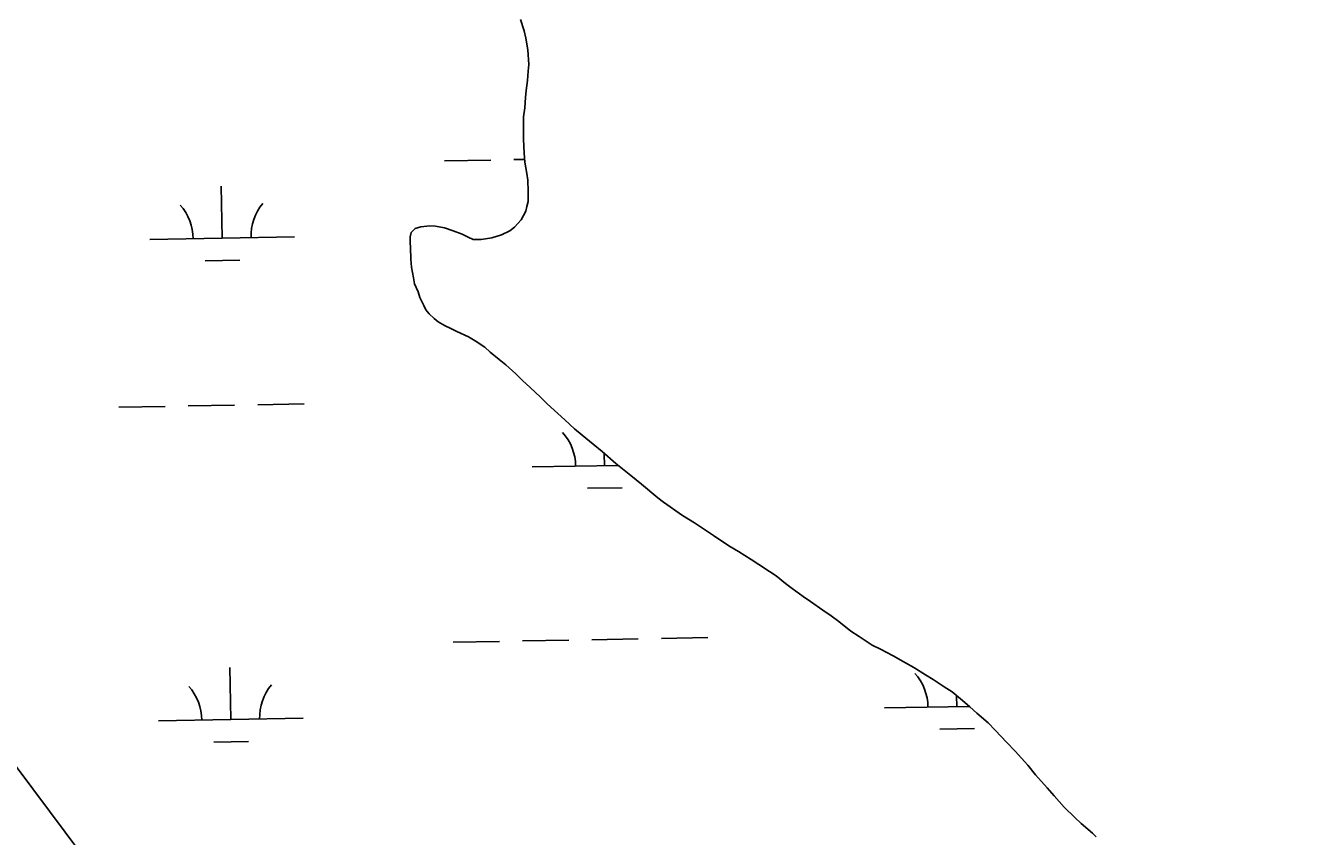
# Model space of a CAD drawing. Extents: x 3914892 to 3953151, y 242587 to 268572.
# Drawn here: x 3944480 to 3945355, y 253443 to 254004 of the extents above; entities that cross this region are included whole.
import ezdxf

# ---------------------------------------------------------------- set-up
doc = ezdxf.new("R2010")
doc.units = 0
for name, color, linetype in [('V-TOPO-SHOR', 7, 'Continuous'), ('V-UTIL-LINE', 7, 'Continuous'), ('V-WETL-SWMP', 7, 'Continuous')]:
    doc.layers.add(name, color=color, linetype=linetype)

msp = doc.modelspace()

# ---------------------------------------------------------------- linework, layer by layer
at = {"layer": 'V-TOPO-SHOR'}
for points in [[(3944822.21, 254007.7), (3944824.82, 253999.93), (3944825.91, 253994.88), (3944827.35, 253986.74), (3944827.99, 253976.67), (3944827.54, 253972.03), (3944827.07, 253965.46), (3944826.2, 253958.51), (3944825.75, 253953.88), (3944825.27, 253946.53), (3944824.41, 253940.35), (3944824.29, 253931.46), (3944824.21, 253924.88), (3944824.85, 253915.2), (3944825.15, 253909.01), (3944826.6, 253901.25), (3944827.31, 253896.6), (3944827.59, 253888.86), (3944827.5, 253881.9), (3944826.68, 253878.42), (3944825.87, 253875.34), (3944822.69, 253869.19), (3944817.98, 253864.23), (3944814.85, 253861.56), (3944809.01, 253858.93), (3944802.4, 253856.7), (3944795.04, 253855.63), (3944789.62, 253855.71), (3944786.17, 253857.3), (3944781.94, 253859.29), (3944775.78, 253861.69), (3944769.62, 253863.71), (3944763.44, 253864.95), (3944759.57, 253865.01), (3944753.38, 253864.31), (3944749.49, 253863.21), (3944746.75, 253860.54), (3944745.93, 253857.45), (3944745.88, 253853.58), (3944746.22, 253850.09), (3944746.5, 253841.97), (3944746.81, 253836.55), (3944748.26, 253829.18), (3944748.98, 253824.91), (3944751.62, 253819.46), (3944752.73, 253815.58), (3944755.36, 253810.13), (3944756.87, 253807.01), (3944759.15, 253804.27), (3944762.59, 253801.13), (3944765.27, 253798.78), (3944770.26, 253796), (3944773.72, 253794.41), (3944778.33, 253792.02), (3944786.41, 253788.43), (3944791.01, 253785.66), (3944797.53, 253781.32), (3944801.35, 253777.79), (3944807.48, 253772.68), (3944812.07, 253769.14), (3944818.95, 253762.85), (3944823.53, 253758.15), (3944828.88, 253753.44), (3944836.15, 253746.77)], [(3944836.15, 253746.77), (3944840.72, 253742.06), (3944847.98, 253735.39), (3944852.96, 253731.07), (3944859.45, 253724.79), (3944864.81, 253720.46), (3944872.46, 253714.17), (3944878.58, 253709.06), (3944888.15, 253700.81), (3944898.48, 253692.55), (3944905.75, 253686.65), (3944917.23, 253677.21), (3944921.06, 253674.06), (3944934.09, 253664.99), (3944942.53, 253659.85), (3944955.57, 253651.16), (3944966.31, 253644.05), (3944972.83, 253640.1), (3944981.66, 253634.57), (3944987.02, 253631.01), (3944994.31, 253626.27), (3944998.91, 253623.12), (3945005.42, 253618), (3945010.02, 253614.46), (3945017.68, 253608.94), (3945022.66, 253605.39), (3945031.1, 253599.48), (3945036.85, 253595.53), (3945042.21, 253591.59), (3945050.63, 253584.9), (3945056.39, 253581.34), (3945065.21, 253575.42), (3945070.97, 253572.64), (3945079.81, 253567.88), (3945088.25, 253563.12), (3945094.02, 253559.95), (3945102.07, 253554.81), (3945107.44, 253551.65), (3945115.11, 253546.52), (3945120.48, 253542.96), (3945127.75, 253537.06), (3945132.72, 253532.74), (3945137.7, 253528.42), (3945145.34, 253521.74), (3945150.31, 253516.65), (3945158.32, 253508.03), (3945164.04, 253502.15), (3945172.81, 253492.36), (3945178.13, 253485.71), (3945186.14, 253476.71), (3945191.1, 253471.23), (3945197.96, 253463.4), (3945205.21, 253456.34), (3945209.79, 253452.02), (3945217.44, 253445.34), (3945220.12, 253442.98)]]:
    msp.add_lwpolyline(points, dxfattribs=at)
at = {"layer": 'V-UTIL-LINE'}
msp.add_lwpolyline([(3948169.11, 248539.5), (3943237.97, 255147.12), (3942718.96, 254629.2), (3942249.25, 255285.98), (3942181.88, 255241.06)], dxfattribs=at)
at = {"layer": 'V-WETL-SWMP'}
for p, q in [((3944822.21, 254007.7), (3944824.82, 253999.93)), ((3944824.82, 253999.93), (3944825.91, 253994.88)), ((3944825.91, 253994.88), (3944827.35, 253986.74)), ((3944827.35, 253986.74), (3944827.99, 253976.67)), ((3944827.99, 253976.67), (3944827.54, 253972.03)), ((3944827.07, 253965.46), (3944826.2, 253958.51)), ((3944827.54, 253972.03), (3944827.07, 253965.46)), ((3944826.2, 253958.51), (3944825.75, 253953.88)), ((3944825.75, 253953.88), (3944825.27, 253946.53)), ((3944824.41, 253940.35), (3944824.29, 253931.46)), ((3944825.27, 253946.53), (3944824.41, 253940.35)), ((3944824.29, 253931.46), (3944824.21, 253924.88)), ((3944824.21, 253924.88), (3944824.85, 253915.2)), ((3944824.85, 253915.2), (3944825.15, 253909.01)), ((3944769.66, 253910.01), (3944801.66, 253910.58)), ((3944817.66, 253910.86), (3944825.06, 253911)), ((3944825.15, 253909.01), (3944826.6, 253901.25)), ((3944826.6, 253901.25), (3944827.31, 253896.6)), ((3944827.31, 253896.6), (3944827.59, 253888.86)), ((3944616, 253856.51), (3944615.36, 253892.5)), ((3944827.59, 253888.86), (3944827.5, 253881.9)), ((3944826.68, 253878.42), (3944825.87, 253875.34)), ((3944827.5, 253881.9), (3944826.68, 253878.42)), ((3944822.69, 253869.19), (3944817.98, 253864.23)), ((3944825.87, 253875.34), (3944822.69, 253869.19)), ((3944746.75, 253860.53), (3944745.93, 253857.45)), ((3944749.49, 253863.21), (3944746.75, 253860.53)), ((3944753.38, 253864.31), (3944749.49, 253863.21)), ((3944759.57, 253865.01), (3944753.38, 253864.31)), ((3944763.44, 253864.95), (3944759.57, 253865.01)), ((3944769.62, 253863.71), (3944763.44, 253864.95)), ((3944775.78, 253861.69), (3944769.62, 253863.71)), ((3944781.94, 253859.29), (3944775.78, 253861.69)), ((3944786.17, 253857.3), (3944781.94, 253859.29)), ((3944814.85, 253861.56), (3944809.01, 253858.93)), ((3944817.98, 253864.23), (3944814.85, 253861.56)), ((3944566.01, 253855.61), (3944666, 253857.4)), ((3944745.93, 253857.45), (3944745.88, 253853.58)), ((3944745.88, 253853.58), (3944746.22, 253850.1)), ((3944789.62, 253855.71), (3944786.17, 253857.3)), ((3944795.04, 253855.63), (3944789.62, 253855.71)), ((3944802.41, 253856.7), (3944795.04, 253855.63)), ((3944809.01, 253858.93), (3944802.41, 253856.7)), ((3944746.22, 253850.1), (3944746.5, 253841.97)), ((3944746.5, 253841.97), (3944746.81, 253836.55)), ((3944604.28, 253840.86), (3944628.28, 253841.29)), ((3944746.81, 253836.55), (3944748.26, 253829.18)), ((3944748.26, 253829.18), (3944748.98, 253824.91)), ((3944748.98, 253824.91), (3944751.62, 253819.46)), ((3944751.62, 253819.46), (3944752.73, 253815.58)), ((3944752.73, 253815.58), (3944755.36, 253810.13)), ((3944755.36, 253810.13), (3944756.87, 253807.01)), ((3944756.87, 253807.01), (3944759.15, 253804.27)), ((3944759.15, 253804.27), (3944762.59, 253801.13)), ((3944762.59, 253801.13), (3944765.27, 253798.78)), ((3944765.27, 253798.78), (3944770.26, 253796)), ((3944770.26, 253796), (3944773.72, 253794.41)), ((3944773.72, 253794.41), (3944778.33, 253792.02)), ((3944778.33, 253792.02), (3944786.41, 253788.43)), ((3944786.41, 253788.43), (3944791.01, 253785.67)), ((3944791.01, 253785.67), (3944797.53, 253781.32)), ((3944797.53, 253781.32), (3944801.35, 253777.79)), ((3944801.35, 253777.79), (3944807.48, 253772.68)), ((3944807.48, 253772.68), (3944812.07, 253769.14)), ((3944812.07, 253769.14), (3944818.95, 253762.85)), ((3944818.95, 253762.85), (3944823.53, 253758.15)), ((3944823.53, 253758.15), (3944828.88, 253753.44)), ((3944828.88, 253753.44), (3944836.14, 253746.76)), ((3944836.14, 253746.76), (3944840.72, 253742.06)), ((3944544.67, 253739.78), (3944576.67, 253740.35)), ((3944592.67, 253740.64), (3944624.66, 253741.21)), ((3944640.66, 253741.5), (3944672.65, 253742.07)), ((3944840.72, 253742.06), (3944847.98, 253735.39)), ((3944847.98, 253735.39), (3944852.96, 253731.07)), ((3944852.96, 253731.07), (3944859.45, 253724.79)), ((3944859.45, 253724.79), (3944864.81, 253720.46)), ((3944864.81, 253720.46), (3944872.46, 253714.17)), ((3944872.46, 253714.17), (3944878.58, 253709.06)), ((3944878.58, 253709.06), (3944888.15, 253700.81)), ((3944880.29, 253699.35), (3944880.14, 253707.71)), ((3944830.3, 253698.45), (3944889.76, 253699.52)), ((3944888.15, 253700.81), (3944898.48, 253692.55)), ((3944868.57, 253683.7), (3944892.57, 253684.13)), ((3944898.48, 253692.55), (3944905.75, 253686.65)), ((3944905.75, 253686.65), (3944917.23, 253677.21)), ((3944917.23, 253677.21), (3944921.06, 253674.06)), ((3944921.06, 253674.06), (3944934.09, 253664.99)), ((3944934.09, 253664.99), (3944942.53, 253659.85)), ((3944942.53, 253659.85), (3944955.57, 253651.16)), ((3944955.57, 253651.16), (3944966.31, 253644.06)), ((3944966.31, 253644.06), (3944972.83, 253640.1)), ((3944972.83, 253640.1), (3944981.66, 253634.57)), ((3944981.66, 253634.57), (3944987.03, 253631.01)), ((3944987.03, 253631.01), (3944994.31, 253626.27)), ((3944994.31, 253626.27), (3944998.91, 253623.12)), ((3944998.91, 253623.12), (3945005.42, 253618)), ((3945005.42, 253618), (3945010.02, 253614.46)), ((3945010.02, 253614.46), (3945017.68, 253608.94)), ((3945017.68, 253608.94), (3945022.66, 253605.39)), ((3945022.66, 253605.39), (3945031.1, 253599.48)), ((3945031.1, 253599.48), (3945036.85, 253595.53)), ((3945036.85, 253595.53), (3945042.21, 253591.59)), ((3945042.21, 253591.59), (3945050.63, 253584.9)), ((3944871.6, 253579.1), (3944903.59, 253579.67)), ((3944919.59, 253579.96), (3944951.59, 253580.53)), ((3945050.63, 253584.9), (3945056.39, 253581.34)), ((3945056.39, 253581.34), (3945065.21, 253575.42)), ((3944775.62, 253577.38), (3944807.61, 253577.96)), ((3944823.61, 253578.24), (3944855.6, 253578.82)), ((3945065.21, 253575.42), (3945070.97, 253572.64)), ((3945070.97, 253572.64), (3945079.81, 253567.88)), ((3945079.81, 253567.88), (3945088.25, 253563.12)), ((3945088.25, 253563.12), (3945094.01, 253559.95)), ((3944621.96, 253523.88), (3944621.31, 253559.88)), ((3945094.01, 253559.95), (3945102.07, 253554.81)), ((3945102.07, 253554.81), (3945107.44, 253551.65)), ((3945107.44, 253551.65), (3945115.11, 253546.52)), ((3945115.11, 253546.52), (3945120.48, 253542.96)), ((3945120.48, 253542.96), (3945127.75, 253537.06)), ((3945123.78, 253532.86), (3945123.65, 253540.39)), ((3945127.75, 253537.06), (3945132.72, 253532.74)), ((3945073.79, 253531.97), (3945132.41, 253533.02)), ((3945132.72, 253532.74), (3945137.7, 253528.42)), ((3945137.7, 253528.42), (3945145.34, 253521.74)), ((3944571.96, 253522.99), (3944671.95, 253524.78)), ((3945145.34, 253521.74), (3945150.31, 253516.65)), ((3945112.06, 253517.22), (3945136.06, 253517.65)), ((3945150.31, 253516.65), (3945158.31, 253508.03)), ((3944610.23, 253508.24), (3944634.23, 253508.67)), ((3945158.31, 253508.03), (3945164.04, 253502.15)), ((3945164.04, 253502.15), (3945172.81, 253492.36)), ((3945172.81, 253492.36), (3945178.13, 253485.71)), ((3945178.13, 253485.71), (3945186.14, 253476.71)), ((3945186.14, 253476.71), (3945191.1, 253471.22)), ((3945191.1, 253471.22), (3945197.95, 253463.4)), ((3945197.95, 253463.4), (3945205.21, 253456.33)), ((3945205.21, 253456.33), (3945209.79, 253452.02)), ((3945209.79, 253452.02), (3945217.44, 253445.34)), ((3945217.44, 253445.34), (3945220.12, 253442.98))]:
    msp.add_line(p, q, dxfattribs=at)
for centre, start, end in [((3944560.76, 253855.99), 0.25318, 41.79684), ((3944671.23, 253857.97), 140.25318, 181.79684), ((3944825.05, 253698.83), 0.25318, 41.79684), ((3945068.54, 253532.35), 0.25318, 41.79684), ((3944566.71, 253523.37), 0.25318, 41.79684), ((3944677.18, 253525.35), 140.25318, 181.79684)]:
    msp.add_arc(centre, 35.25, start, end, dxfattribs=at)

doc.saveas('drawing.dxf')
